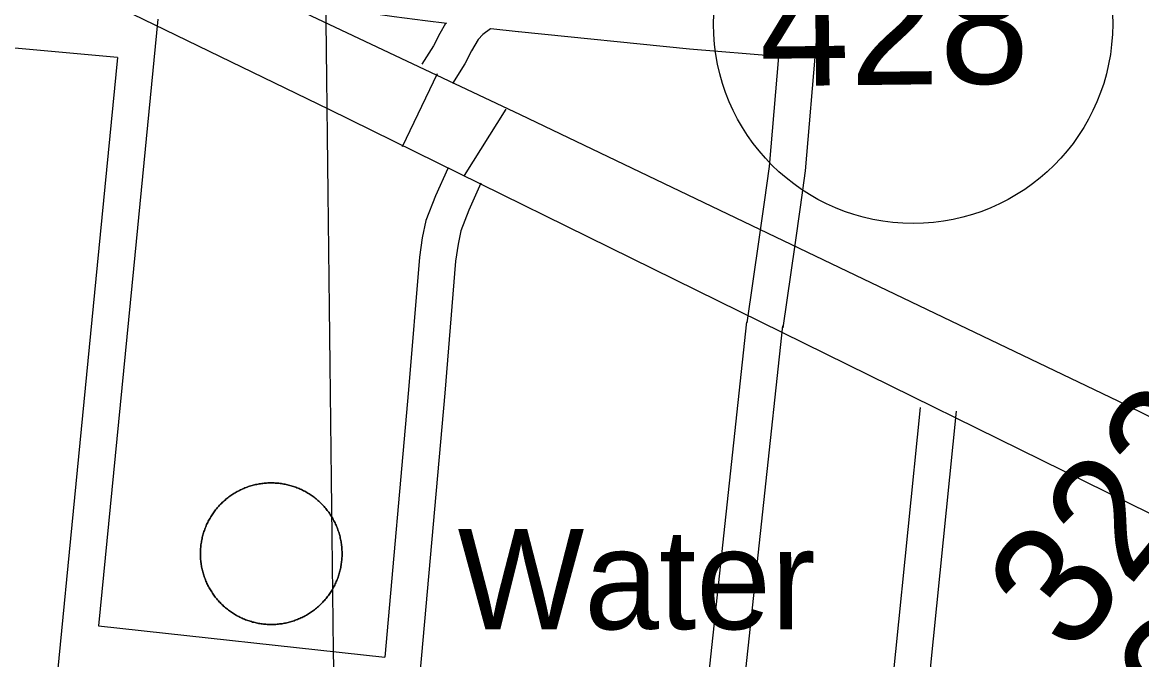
# Model space of a CAD drawing. Extents: x 3677843 to 3715951, y 511991 to 537744.
# Drawn here: x 3708219 to 3709144, y 519595 to 520122 of the extents above; entities that cross this region are included whole.
import ezdxf

# ---------------------------------------------------------------- set-up
doc = ezdxf.new("R2010")
doc.units = 0
for name, color, linetype in [('V-DOMW-IDEN', 7, 'Continuous'), ('V-DOMW-TANK', 7, 'Continuous'), ('V-GRID-MAJR', 7, 'Continuous'), ('V-ROAD-CNTR', 7, 'Continuous'), ('V-ROAD-IDEN', 7, 'Continuous'), ('V-SURV-IDEN', 7, 'Continuous')]:
    doc.layers.add(name, color=color, linetype=linetype)

msp = doc.modelspace()

# ---------------------------------------------------------------- linework, layer by layer
at = {"layer": 'V-DOMW-TANK'}
for points in [[(3708424.863, 519740.77900000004), (3708423.841, 519740.773), (3708422.821, 519740.753), (3708421.799, 519740.712), (3708420.779, 519740.655), (3708419.7600000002, 519740.579), (3708418.742, 519740.485), (3708417.7260000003, 519740.37200000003), (3708416.7120000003, 519740.243), (3708415.702, 519740.098), (3708414.693, 519739.93200000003), (3708413.687, 519739.751), (3708412.686, 519739.55100000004), (3708411.686, 519739.33400000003), (3708410.691, 519739.10000000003), (3708409.702, 519738.848), (3708408.715, 519738.58), (3708407.734, 519738.293), (3708406.759, 519737.99), (3708405.788, 519737.669), (3708404.823, 519737.333), (3708403.865, 519736.978), (3708402.913, 519736.608), (3708401.967, 519736.221), (3708401.026, 519735.81700000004), (3708400.095, 519735.397), (3708399.171, 519734.961), (3708398.256, 519734.509), (3708397.346, 519734.042), (3708396.447, 519733.556), (3708395.554, 519733.056), (3708394.6720000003, 519732.542), (3708393.799, 519732.012), (3708392.935, 519731.467), (3708392.079, 519730.906), (3708391.235, 519730.331), (3708390.399, 519729.74100000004), (3708389.576, 519729.137), (3708388.7630000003, 519728.516), (3708387.96, 519727.88300000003), (3708387.17, 519727.238), (3708386.389, 519726.577), (3708385.6210000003, 519725.903), (3708384.864, 519725.215), (3708384.12, 519724.514), (3708383.389, 519723.802), (3708382.668, 519723.075), (3708381.9620000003, 519722.337), (3708381.269, 519721.586), (3708380.5870000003, 519720.824), (3708379.9220000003, 519720.05), (3708379.269, 519719.26300000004), (3708378.628, 519718.467), (3708378.003, 519717.658), (3708377.3910000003, 519716.838), (3708376.795, 519716.009), (3708376.211, 519715.169), (3708375.644, 519714.319), (3708375.091, 519713.45900000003), (3708374.554, 519712.58900000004), (3708374.032, 519711.71), (3708373.524, 519710.82300000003), (3708373.032, 519709.92600000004), (3708372.557, 519709.023), (3708372.096, 519708.11), (3708371.654, 519707.188), (3708371.2260000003, 519706.26), (3708370.8140000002, 519705.325), (3708370.419, 519704.382), (3708370.04, 519703.43200000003), (3708369.6780000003, 519702.476), (3708369.3340000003, 519701.515), (3708369.004, 519700.547), (3708368.693, 519699.572), (3708368.398, 519698.59500000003), (3708368.1210000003, 519697.61), (3708367.861, 519696.621), (3708367.617, 519695.629), (3708367.392, 519694.632), (3708367.185, 519693.63), (3708366.995, 519692.62700000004), (3708366.821, 519691.619), (3708366.665, 519690.608), (3708366.528, 519689.596), (3708366.407, 519688.58), (3708366.305, 519687.56200000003), (3708366.221, 519686.544), (3708366.153, 519685.52400000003), (3708366.106, 519684.50200000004), (3708366.073, 519683.481), (3708366.061, 519682.45900000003), (3708366.065, 519681.43700000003), (3708366.088, 519680.41500000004), (3708366.129, 519679.393), (3708366.186, 519678.373), (3708366.262, 519677.353), (3708366.356, 519676.335), (3708366.466, 519675.319), (3708366.596, 519674.306), (3708366.7430000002, 519673.294), (3708366.907, 519672.284)], [(3708374.032, 519711.71), (3708374.554, 519712.58900000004), (3708375.091, 519713.45900000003), (3708375.644, 519714.319), (3708376.211, 519715.169), (3708376.795, 519716.009), (3708377.3910000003, 519716.838), (3708378.003, 519717.658), (3708378.628, 519718.467), (3708379.269, 519719.26300000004), (3708379.9220000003, 519720.05), (3708380.5870000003, 519720.824), (3708381.267, 519721.586), (3708381.9620000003, 519722.337), (3708382.668, 519723.075), (3708383.389, 519723.802), (3708384.12, 519724.514), (3708384.864, 519725.215), (3708385.6210000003, 519725.903), (3708386.389, 519726.577), (3708387.17, 519727.238), (3708387.96, 519727.88300000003), (3708388.7630000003, 519728.516), (3708389.576, 519729.137), (3708390.399, 519729.74100000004), (3708391.235, 519730.331), (3708392.079, 519730.906), (3708392.935, 519731.467), (3708393.799, 519732.012), (3708394.6720000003, 519732.542), (3708395.554, 519733.056), (3708396.449, 519733.556), (3708397.346, 519734.042), (3708398.256, 519734.509), (3708399.171, 519734.961), (3708400.095, 519735.397), (3708401.026, 519735.81700000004), (3708401.967, 519736.221), (3708402.913, 519736.608), (3708403.865, 519736.978), (3708404.823, 519737.333), (3708405.788, 519737.669), (3708406.759, 519737.99), (3708407.734, 519738.293), (3708408.715, 519738.57800000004), (3708409.702, 519738.846), (3708410.691, 519739.10000000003), (3708411.684, 519739.33400000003), (3708412.686, 519739.55100000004), (3708413.687, 519739.751), (3708414.693, 519739.93200000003), (3708415.702, 519740.098), (3708416.7120000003, 519740.243), (3708417.7260000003, 519740.37200000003), (3708418.742, 519740.485), (3708419.7600000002, 519740.579), (3708420.779, 519740.655), (3708421.799, 519740.712), (3708422.821, 519740.753), (3708423.841, 519740.773), (3708424.863, 519740.77900000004)], [(3708475.4450000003, 519711.276), (3708474.929, 519712.159), (3708474.398, 519713.033), (3708473.853, 519713.897), (3708473.294, 519714.754), (3708472.719, 519715.597), (3708472.129, 519716.433), (3708471.525, 519717.256), (3708470.906, 519718.071), (3708470.273, 519718.874), (3708469.626, 519719.66500000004), (3708468.967, 519720.445), (3708468.293, 519721.213), (3708467.605, 519721.971), (3708466.904, 519722.71400000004), (3708466.1920000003, 519723.447), (3708465.467, 519724.166), (3708464.727, 519724.873), (3708463.978, 519725.56700000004), (3708463.214, 519726.24700000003), (3708462.44, 519726.91500000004), (3708461.6550000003, 519727.568), (3708460.859, 519728.20900000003), (3708460.0500000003, 519728.83400000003), (3708459.231, 519729.446), (3708458.401, 519730.042), (3708457.562, 519730.626), (3708456.7120000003, 519731.193), (3708455.853, 519731.746), (3708454.983, 519732.284), (3708454.1040000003, 519732.80700000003), (3708453.218, 519733.315), (3708452.323, 519733.806), (3708451.418, 519734.281), (3708450.506, 519734.742), (3708449.585, 519735.184), (3708448.657, 519735.612), (3708447.721, 519736.02400000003), (3708446.779, 519736.419), (3708445.8310000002, 519736.798), (3708444.8740000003, 519737.161), (3708443.912, 519737.507), (3708442.9450000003, 519737.83400000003), (3708441.972, 519738.146), (3708440.9930000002, 519738.441), (3708440.0100000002, 519738.719), (3708439.021, 519738.979), (3708438.028, 519739.221), (3708437.032, 519739.446), (3708436.031, 519739.655), (3708435.0270000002, 519739.846), (3708434.02, 519740.018), (3708433.0100000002, 519740.173), (3708431.998, 519740.313), (3708430.983, 519740.431), (3708429.967, 519740.534), (3708428.947, 519740.618), (3708427.927, 519740.685), (3708426.907, 519740.734), (3708425.8850000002, 519740.765), (3708424.863, 519740.77900000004)], [(3708424.863, 519740.77900000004), (3708425.8850000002, 519740.765), (3708426.907, 519740.734), (3708427.927, 519740.685), (3708428.947, 519740.618), (3708429.965, 519740.534), (3708430.983, 519740.431), (3708431.998, 519740.313), (3708433.0100000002, 519740.173), (3708434.02, 519740.018), (3708435.0270000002, 519739.846), (3708436.031, 519739.655), (3708437.032, 519739.446), (3708438.028, 519739.221), (3708439.021, 519738.979), (3708440.0100000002, 519738.719), (3708440.9930000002, 519738.441), (3708441.972, 519738.146), (3708442.9450000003, 519737.832), (3708443.912, 519737.505), (3708444.8740000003, 519737.161), (3708445.829, 519736.798), (3708446.779, 519736.419), (3708447.721, 519736.02400000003), (3708448.657, 519735.612), (3708449.585, 519735.184), (3708450.506, 519734.742), (3708451.418, 519734.281), (3708452.323, 519733.806), (3708453.218, 519733.315), (3708454.1040000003, 519732.80700000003), (3708454.983, 519732.284), (3708455.853, 519731.746), (3708456.7120000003, 519731.193), (3708457.562, 519730.626), (3708458.401, 519730.042), (3708459.231, 519729.446), (3708460.0500000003, 519728.83400000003), (3708460.859, 519728.20900000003), (3708461.6550000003, 519727.568), (3708462.4420000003, 519726.91500000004), (3708463.214, 519726.24700000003), (3708463.978, 519725.56700000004), (3708464.727, 519724.873), (3708465.467, 519724.166), (3708466.1920000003, 519723.447), (3708466.904, 519722.716), (3708467.605, 519721.971), (3708468.293, 519721.213), (3708468.967, 519720.445), (3708469.626, 519719.66500000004), (3708470.273, 519718.874), (3708470.906, 519718.071), (3708471.525, 519717.256), (3708472.129, 519716.433), (3708472.719, 519715.597), (3708473.294, 519714.751), (3708473.853, 519713.897), (3708474.4, 519713.033), (3708474.929, 519712.157), (3708475.4450000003, 519711.276), (3708475.944, 519710.385), (3708476.4280000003, 519709.484), (3708476.895, 519708.575), (3708477.347, 519707.659), (3708477.7830000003, 519706.734), (3708478.203, 519705.802), (3708478.6070000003, 519704.864), (3708478.994, 519703.918), (3708479.365, 519702.965), (3708479.717, 519702.005), (3708480.055, 519701.04000000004), (3708480.3740000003, 519700.069), (3708480.677, 519699.092), (3708480.964, 519698.11100000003), (3708481.2320000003, 519697.126), (3708481.484, 519696.135), (3708481.718, 519695.14), (3708481.935, 519694.14), (3708482.1350000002, 519693.139), (3708482.316, 519692.13300000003), (3708482.4820000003, 519691.124), (3708482.627, 519690.112), (3708482.756, 519689.098), (3708482.867, 519688.082), (3708482.961, 519687.065), (3708483.037, 519686.045), (3708483.096, 519685.021), (3708483.1350000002, 519684.003), (3708483.157, 519682.981), (3708483.162, 519681.95900000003), (3708483.149, 519680.935), (3708483.119, 519679.91500000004), (3708483.069, 519678.893), (3708483.002, 519677.873), (3708482.918, 519676.853), (3708482.815, 519675.835), (3708482.6950000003, 519674.822), (3708482.557, 519673.808), (3708482.4020000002, 519672.798), (3708482.23, 519671.791)], [(3708404.348, 519627.257), (3708403.392, 519627.619), (3708402.444, 519627.998), (3708401.502, 519628.391), (3708400.566, 519628.805), (3708399.64, 519629.231), (3708398.718, 519629.673), (3708397.805, 519630.136), (3708396.9, 519630.61100000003), (3708396.005, 519631.103), (3708395.1180000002, 519631.61100000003), (3708394.239, 519632.13300000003), (3708393.3710000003, 519632.672), (3708392.5130000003, 519633.22500000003), (3708391.661, 519633.792), (3708390.821, 519634.374), (3708389.992, 519634.972), (3708389.173, 519635.58400000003), (3708388.3680000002, 519636.20900000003), (3708387.5670000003, 519636.85000000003), (3708386.7830000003, 519637.503), (3708386.008, 519638.17100000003), (3708385.247, 519638.851), (3708384.495, 519639.547), (3708383.758, 519640.251), (3708383.031, 519640.97000000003), (3708382.318, 519641.70300000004), (3708381.6180000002, 519642.447), (3708380.932, 519643.205), (3708380.258, 519643.973), (3708379.596, 519644.753), (3708378.949, 519645.543), (3708378.318, 519646.346), (3708377.698, 519647.161), (3708377.096, 519647.987), (3708376.504, 519648.818), (3708375.932, 519649.664), (3708375.369, 519650.518), (3708374.824, 519651.382), (3708374.294, 519652.257), (3708373.778, 519653.141), (3708373.2800000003, 519654.032), (3708372.795, 519654.931), (3708372.328, 519655.843), (3708371.877, 519656.75800000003), (3708371.4390000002, 519657.684), (3708371.019, 519658.61600000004), (3708370.616, 519659.554), (3708370.2290000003, 519660.5), (3708369.86, 519661.452), (3708369.506, 519662.413), (3708369.168, 519663.37700000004), (3708368.848, 519664.348), (3708368.545, 519665.325), (3708368.258, 519666.306), (3708367.99, 519667.291), (3708367.738, 519668.282), (3708367.505, 519669.278), (3708367.288, 519670.277), (3708367.089, 519671.27900000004), (3708366.907, 519672.284), (3708366.7430000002, 519673.294), (3708366.596, 519674.306), (3708366.466, 519675.319), (3708366.356, 519676.335), (3708366.262, 519677.353), (3708366.186, 519678.371), (3708366.129, 519679.393), (3708366.088, 519680.41500000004), (3708366.065, 519681.43700000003), (3708366.059, 519682.45900000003), (3708366.073, 519683.481), (3708366.106, 519684.50200000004), (3708366.153, 519685.52400000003), (3708366.221, 519686.544), (3708366.305, 519687.56200000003), (3708366.407, 519688.58), (3708366.528, 519689.596), (3708366.665, 519690.608), (3708366.821, 519691.619), (3708366.995, 519692.625), (3708367.185, 519693.63), (3708367.392, 519694.632), (3708367.617, 519695.629), (3708367.861, 519696.621), (3708368.1210000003, 519697.61), (3708368.398, 519698.59500000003), (3708368.693, 519699.572), (3708369.004, 519700.547), (3708369.3340000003, 519701.515), (3708369.6780000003, 519702.476), (3708370.04, 519703.43200000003), (3708370.419, 519704.382), (3708370.8140000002, 519705.325), (3708371.2260000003, 519706.26), (3708371.654, 519707.188), (3708372.096, 519708.11), (3708372.557, 519709.023), (3708373.032, 519709.92600000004), (3708373.524, 519710.82300000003), (3708374.032, 519711.71)], [(3708444.399, 519627.085), (3708445.3570000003, 519627.439), (3708446.31, 519627.81), (3708447.256, 519628.197), (3708448.196, 519628.60000000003), (3708449.128, 519629.02), (3708450.052, 519629.456), (3708450.967, 519629.909), (3708451.876, 519630.376), (3708452.7770000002, 519630.86100000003), (3708453.668, 519631.36100000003), (3708454.551, 519631.875), (3708455.423, 519632.405), (3708456.288, 519632.95), (3708457.144, 519633.511), (3708457.988, 519634.087), (3708458.823, 519634.677), (3708459.646, 519635.281), (3708460.4590000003, 519635.89900000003), (3708461.262, 519636.534), (3708462.0530000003, 519637.179), (3708462.833, 519637.841), (3708463.6010000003, 519638.515), (3708464.359, 519639.20300000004), (3708465.102, 519639.903), (3708465.835, 519640.61600000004), (3708466.554, 519641.343), (3708467.261, 519642.08), (3708467.953, 519642.832), (3708468.6350000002, 519643.594), (3708469.301, 519644.368), (3708469.954, 519645.15400000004), (3708470.595, 519645.951), (3708471.22, 519646.76), (3708471.832, 519647.579), (3708472.4280000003, 519648.409), (3708473.012, 519649.248), (3708473.579, 519650.098), (3708474.132, 519650.958), (3708474.668, 519651.829), (3708475.191, 519652.707), (3708475.699, 519653.594), (3708476.19, 519654.49100000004), (3708476.665, 519655.39400000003), (3708477.126, 519656.308), (3708477.5700000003, 519657.229), (3708477.9960000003, 519658.157), (3708478.4080000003, 519659.093), (3708478.8030000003, 519660.03500000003), (3708479.182, 519660.985), (3708479.545, 519661.94200000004), (3708479.8910000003, 519662.902), (3708480.219, 519663.871), (3708480.5300000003, 519664.844), (3708480.825, 519665.82300000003), (3708481.1010000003, 519666.808), (3708481.361, 519667.797), (3708481.605, 519668.788), (3708481.83, 519669.786), (3708482.037, 519670.787), (3708482.23, 519671.791), (3708482.4020000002, 519672.798), (3708482.557, 519673.81), (3708482.6950000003, 519674.822), (3708482.815, 519675.837), (3708482.918, 519676.853), (3708483.002, 519677.873), (3708483.069, 519678.893), (3708483.119, 519679.91500000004), (3708483.149, 519680.935), (3708483.162, 519681.95900000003), (3708483.157, 519682.981), (3708483.1350000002, 519684.003), (3708483.096, 519685.023), (3708483.037, 519686.045), (3708482.961, 519687.065), (3708482.869, 519688.082), (3708482.756, 519689.098), (3708482.627, 519690.112), (3708482.4820000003, 519691.124), (3708482.316, 519692.13300000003), (3708482.1350000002, 519693.139), (3708481.935, 519694.14), (3708481.718, 519695.14), (3708481.484, 519696.135), (3708481.2320000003, 519697.126), (3708480.964, 519698.11100000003), (3708480.677, 519699.092), (3708480.3740000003, 519700.069), (3708480.055, 519701.04000000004), (3708479.717, 519702.005), (3708479.365, 519702.965), (3708478.994, 519703.918), (3708478.6070000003, 519704.864), (3708478.203, 519705.802), (3708477.7830000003, 519706.734), (3708477.347, 519707.659), (3708476.895, 519708.575), (3708476.4280000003, 519709.484), (3708475.944, 519710.385), (3708475.4450000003, 519711.276)], [(3708366.907, 519672.284), (3708367.089, 519671.27900000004), (3708367.288, 519670.277), (3708367.505, 519669.278), (3708367.738, 519668.282), (3708367.99, 519667.291), (3708368.258, 519666.306), (3708368.545, 519665.325), (3708368.848, 519664.348), (3708369.168, 519663.37700000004), (3708369.506, 519662.413), (3708369.86, 519661.452), (3708370.2290000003, 519660.5), (3708370.616, 519659.554), (3708371.019, 519658.61600000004), (3708371.4390000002, 519657.684), (3708371.875, 519656.75800000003), (3708372.328, 519655.843), (3708372.795, 519654.933), (3708373.2800000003, 519654.032), (3708373.778, 519653.141), (3708374.294, 519652.257), (3708374.824, 519651.384), (3708375.369, 519650.52), (3708375.93, 519649.664), (3708376.504, 519648.82), (3708377.094, 519647.985), (3708377.698, 519647.161), (3708378.318, 519646.346), (3708378.949, 519645.543), (3708379.596, 519644.753), (3708380.258, 519643.973), (3708380.932, 519643.205), (3708381.6180000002, 519642.447), (3708382.318, 519641.70300000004), (3708383.031, 519640.97000000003), (3708383.758, 519640.251), (3708384.495, 519639.545), (3708385.247, 519638.851), (3708386.008, 519638.17100000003), (3708386.7830000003, 519637.503), (3708387.5670000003, 519636.85000000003), (3708388.366, 519636.20900000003), (3708389.173, 519635.58400000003), (3708389.992, 519634.972), (3708390.821, 519634.374), (3708391.661, 519633.792), (3708392.511, 519633.22500000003), (3708393.3710000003, 519632.672), (3708394.239, 519632.13300000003), (3708395.1180000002, 519631.61100000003), (3708396.005, 519631.103), (3708396.9, 519630.61100000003), (3708397.805, 519630.136), (3708398.718, 519629.675), (3708399.6380000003, 519629.231), (3708400.566, 519628.805), (3708401.502, 519628.393), (3708402.444, 519627.998), (3708403.392, 519627.619), (3708404.348, 519627.257), (3708405.311, 519626.911), (3708406.278, 519626.583), (3708407.25, 519626.272), (3708408.2290000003, 519625.977), (3708409.214, 519625.69800000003), (3708410.202, 519625.438), (3708411.1950000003, 519625.197), (3708412.19, 519624.971), (3708413.1920000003, 519624.762), (3708414.1950000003, 519624.572), (3708415.203, 519624.4), (3708416.2120000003, 519624.244), (3708417.2260000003, 519624.10500000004), (3708418.24, 519623.98600000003), (3708419.258, 519623.884), (3708420.276, 519623.798), (3708421.296, 519623.732), (3708422.315, 519623.683), (3708423.3370000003, 519623.652), (3708424.359, 519623.63800000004), (3708425.381, 519623.642), (3708426.403, 519623.66500000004), (3708427.423, 519623.706), (3708428.443, 519623.76300000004), (3708429.463, 519623.83900000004), (3708430.481, 519623.933), (3708431.497, 519624.04600000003), (3708432.5100000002, 519624.175), (3708433.522, 519624.32), (3708434.5300000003, 519624.484), (3708435.535, 519624.666), (3708436.537, 519624.867), (3708437.536, 519625.08400000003), (3708438.532, 519625.31700000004), (3708439.521, 519625.569), (3708440.508, 519625.838), (3708441.489, 519626.124), (3708442.464, 519626.427), (3708443.434, 519626.74700000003), (3708444.399, 519627.085)], [(3708482.23, 519671.791), (3708482.037, 519670.787), (3708481.83, 519669.786), (3708481.605, 519668.788), (3708481.361, 519667.797), (3708481.1010000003, 519666.808), (3708480.825, 519665.82300000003), (3708480.5300000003, 519664.844), (3708480.219, 519663.871), (3708479.8910000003, 519662.902), (3708479.545, 519661.94), (3708479.182, 519660.985), (3708478.8030000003, 519660.03500000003), (3708478.4080000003, 519659.093), (3708477.9960000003, 519658.157), (3708477.5700000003, 519657.227), (3708477.126, 519656.308), (3708476.663, 519655.39400000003), (3708476.19, 519654.49100000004), (3708475.699, 519653.594), (3708475.191, 519652.707), (3708474.668, 519651.829), (3708474.132, 519650.958), (3708473.579, 519650.098), (3708473.012, 519649.248), (3708472.4280000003, 519648.409), (3708471.832, 519647.579), (3708471.22, 519646.76), (3708470.595, 519645.951), (3708469.954, 519645.15400000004), (3708469.301, 519644.368), (3708468.6350000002, 519643.594), (3708467.953, 519642.832), (3708467.261, 519642.082), (3708466.554, 519641.343), (3708465.835, 519640.61600000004), (3708465.102, 519639.905), (3708464.359, 519639.20300000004), (3708463.6010000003, 519638.515), (3708462.833, 519637.841), (3708462.055, 519637.179), (3708461.262, 519636.532), (3708460.4590000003, 519635.89900000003), (3708459.646, 519635.283), (3708458.823, 519634.677), (3708457.988, 519634.087), (3708457.144, 519633.511), (3708456.288, 519632.95), (3708455.423, 519632.405), (3708454.551, 519631.875), (3708453.668, 519631.36100000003), (3708452.7770000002, 519630.86100000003), (3708451.876, 519630.376), (3708450.967, 519629.909), (3708450.052, 519629.456), (3708449.128, 519629.02), (3708448.196, 519628.60000000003), (3708447.256, 519628.197), (3708446.31, 519627.81), (3708445.3570000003, 519627.43700000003), (3708444.401, 519627.085), (3708443.434, 519626.74700000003), (3708442.464, 519626.427), (3708441.489, 519626.124), (3708440.508, 519625.838), (3708439.521, 519625.569), (3708438.532, 519625.31700000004), (3708437.536, 519625.08400000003), (3708436.537, 519624.867), (3708435.535, 519624.666), (3708434.5300000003, 519624.484), (3708433.522, 519624.32), (3708432.5100000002, 519624.175), (3708431.497, 519624.04600000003), (3708430.481, 519623.933), (3708429.463, 519623.83900000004), (3708428.443, 519623.76300000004), (3708427.423, 519623.706), (3708426.403, 519623.66500000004), (3708425.381, 519623.642), (3708424.361, 519623.63800000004), (3708423.3370000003, 519623.652), (3708422.315, 519623.683), (3708421.296, 519623.732), (3708420.276, 519623.798), (3708419.258, 519623.884), (3708418.24, 519623.98600000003), (3708417.2260000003, 519624.10500000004), (3708416.2120000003, 519624.244), (3708415.203, 519624.4), (3708414.1950000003, 519624.572), (3708413.1920000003, 519624.762), (3708412.19, 519624.971), (3708411.1950000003, 519625.197), (3708410.202, 519625.438), (3708409.214, 519625.69800000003), (3708408.2290000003, 519625.979), (3708407.25, 519626.272), (3708406.278, 519626.583), (3708405.311, 519626.911), (3708404.348, 519627.257)]]:
    msp.add_lwpolyline(points, dxfattribs=at)
at = {"layer": 'V-GRID-MAJR'}
msp.add_spline([(3708498.5100000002, 517708.623), (3708427.129, 523767.243), (3708355.725, 529827.795), (3708284.3200000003, 535888.36), (3708284.2970000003, 535890.278)], degree=3, dxfattribs=at)
at = {"layer": 'V-ROAD-CNTR'}
for p, q in [((3708561.792, 520079.13800000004), (3708532.8910000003, 520018.67100000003)), ((3708618.704, 520049.972), (3708584.009338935, 519995.0236048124))]:
    msp.add_line(p, q, dxfattribs=at)
for points in [[(3708913.981827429, 520466.38228302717), (3708906.5843505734, 520420.8549965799), (3708891.364725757, 520289.0083488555), (3708878.4961662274, 520144.0812894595), (3708875.2150526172, 520105.8532676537), (3708866.046457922, 519999.0302057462), (3708861.80751523, 519968.85104109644), (3708857.4889135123, 519937.8181596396), (3708847.583945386, 519869.0402706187)], [(3709131.677697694, 519804.99336381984), (3708630.772699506, 520045.22788334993), (3708018.019925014, 520334.82730414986), (3707908.0871448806, 520388.5051967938)], [(3707903.513154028, 520326.0023218), (3708472.217016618, 520049.981873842), (3709150.757659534, 519715.6875424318)], [(3708569.6596577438, 520120.78933899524), (3708551.9459538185, 520123.0050265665), (3708526.3473416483, 520126.3758802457), (3708500.773531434, 520129.9162825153), (3708475.2220783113, 520133.6202645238), (3708450.3729570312, 520137.3900513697), (3708426.524479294, 520138.97785985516), (3708414.884815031, 520137.5956553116)], [(3708330.728299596, 520124.4487249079), (3708310.65633974, 519917.9371379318), (3708281.855397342, 519622.3937290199)], [(3708568.686116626, 520120.91111267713), (3708563.9207949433, 520112.6697147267), (3708558.67122092, 520102.3963022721), (3708549.083798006, 520087.106789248)], [(3708605.9806295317, 520116.4674365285), (3708599.5188133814, 520111.72391533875), (3708595.5775788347, 520107.4861126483), (3708590.2812050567, 520098.3262852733), (3708584.78677908, 520087.57369772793), (3708574.500201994, 520071.169210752)], [(3708628.8158087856, 520113.8980605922), (3708606.039190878, 520116.4608473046)], [(3708844.0388099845, 520093.4339784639), (3708770.482701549, 520099.5507583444), (3708628.9817046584, 520113.8803279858)], [(3708297.503366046, 520092.723788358), (3708185.0045910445, 520102.96776786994)], [(3708297.503366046, 520092.7247883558), (3708280.7983994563, 519920.8431321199), (3708228.189504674, 519381.00521179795), (3708219.585521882, 519291.44339092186), (3708219.1265228, 519273.1144275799), (3708221.963517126, 519258.880456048), (3708227.289506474, 519247.96647787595), (3708237.0774868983, 519237.98749783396), (3708252.5474559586, 519230.89651201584), (3708272.23141659, 519226.1955214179), (3708358.3382443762, 519216.8235401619)], [(3708844.035242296, 520093.3924114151), (3708836.2255420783, 520002.40179425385), (3708832.09648477, 519973.00495890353), (3708827.785086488, 519942.0238403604), (3708817.8902881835, 519873.3165683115)], [(3708570.619819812, 520000.9029719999), (3708560.392840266, 519978.12101756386), (3708552.412856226, 519957.7980582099), (3708549.454862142, 519943.44208692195), (3708547.19586666, 519927.4221189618), (3708538.168884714, 519817.66833847), (3708518.4739241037, 519596.6087805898)], [(3708597.987765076, 519988.616996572), (3708588.0547849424, 519966.489040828), (3708581.2767984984, 519949.22607535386), (3708579.0288029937, 519938.31609717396), (3708577.023807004, 519924.09612561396), (3708568.058824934, 519815.10834359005), (3708537.712885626, 519474.4890248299), (3708513.381934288, 519230.12351356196)], [(3708753.548453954, 519204.9095639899), (3708786.342388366, 519581.3938110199), (3708817.7223256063, 519874.0142257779)], [(3708783.3913942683, 519201.80157020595), (3708816.202328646, 519578.49181682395), (3708847.55026595, 519870.81623217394)], [(3708991.0079790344, 519800.23637333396), (3708950.198060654, 519396.1021816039), (3708924.4621121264, 519172.003629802), (3708884.814191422, 518763.441446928), (3708873.566213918, 518599.66077448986), (3708872.2212166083, 518581.4188109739), (3708873.5612139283, 518564.4318449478), (3708877.763205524, 518549.7028744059), (3708884.423192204, 518537.07489966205), (3708887.8481853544, 518533.33290714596), (3708894.69017167, 518530.3469131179), (3708908.924143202, 518524.45092490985), (3708924.8841112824, 518523.20292740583), (3709083.5317939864, 518505.9309619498)], [(3708961.16003873, 519803.250367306), (3708920.3701203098, 519399.3201751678), (3708896.336168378, 519190.0415937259)], [(3709131.677697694, 519804.99336381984), (3710222.6865156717, 519269.3424351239), (3710523.3139144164, 519120.998731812)], [(3708281.8543973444, 519622.3937290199), (3708518.4739241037, 519596.607780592)]]:
    msp.add_lwpolyline(points, dxfattribs=at)
at = {"layer": 'V-ROAD-IDEN'}
msp.add_circle((3708955.303171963, 520120.37441936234), 165.00000000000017, dxfattribs=at)
msp.add_circle((3708955.303171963, 520120.37441936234), 165.00000000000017, dxfattribs=at)

# ---------------------------------------------------------------- texts
at = {"layer": 'V-DOMW-IDEN'}
msp.add_text('Water', height=82.99983200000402, dxfattribs=at).set_placement((3708578.6938036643, 519619.74673431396))
at = {"layer": 'V-ROAD-IDEN'}
msp.add_text('428', height=100.000002, rotation=0.6583490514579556, dxfattribs=at).set_placement((3708828.7207716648, 520068.9165772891))
at = {"layer": 'V-SURV-IDEN'}
for s, height, rotation, p in [('323+45.1', 100.00000000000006, 50.77197265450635, (3709086.5029937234, 519596.12600901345)), ('323+90.8', 99.99999999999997, 50.088265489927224, (3709192.352133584, 519523.6888298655))]:
    msp.add_text(s, height=height, rotation=rotation, dxfattribs=at).set_placement(p)

doc.saveas('drawing.dxf')
